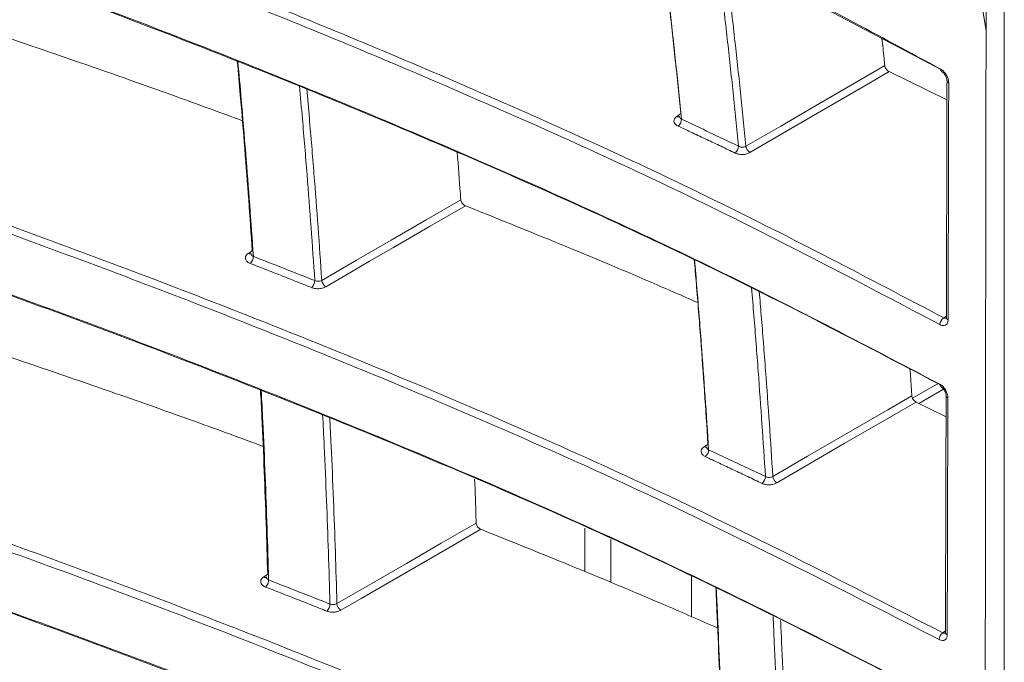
# Model space of a CAD drawing. Header units: millimetres. Extents: x 0 to 1118, y 0 to 864.
# Tile 284 of 313: x 860.12 to 868.96, y 573.35 to 579.11. Entities that reach past the tile are written whole.
import ezdxf

# ---------------------------------------------------------------- set-up
doc = ezdxf.new("R2010")
doc.units = ezdxf.units.MM

msp = doc.modelspace()

# ---------------------------------------------------------------- linework, layer by layer
at = {"color": 7, "linetype": 'Continuous', "lineweight": 15}
for p, q in [((868.9568, 577.8607), (868.9568, 589.5862)), ((868.7929, 589.4945), (868.793, 579.0117)), ((868.4423, 578.3942), (867.9225, 578.6474)), ((868.4342, 575.5512), (868.1654, 575.6834)), ((866.2851, 575.2809), (866.2843, 575.2757)), ((865.1945, 574.1619), (865.1945, 574.5523)), ((865.4272, 574.4507), (865.4272, 574.0645)), ((866.1506, 573.7581), (866.1506, 574.1186))]:
    msp.add_line(p, q, dxfattribs=at)
at = {"color": 9, "linetype": 'Continuous', "lineweight": 0}
for p, q in [((868.7929, 579.0118), (868.4607, 581.0543)), ((866.0195, 578.246), (866.0559, 578.2703)), ((862.1745, 577.017), (862.2155, 577.0442)), ((868.4129, 576.4387), (868.4369, 576.4546)), ((868.4121, 575.7987), (868.1904, 575.6711)), ((866.2629, 575.2812), (866.3007, 575.3063)), ((862.3123, 574.1143), (862.355, 574.1426)), ((868.4042, 573.6135), (868.4289, 573.6298))]:
    msp.add_line(p, q, dxfattribs=at)
at = {"color": 7, "linetype": 'Continuous', "lineweight": 15, "flags": 128}
msp.add_lwpolyline([(868.387, 578.6653), (866.7465, 579.5338), (864.9975, 580.3744), (863.0595, 581.2257), (861.0595, 582.0321), (858.9999, 582.7983), (856.893, 583.524), (852.5929, 584.8489), (848.1479, 586.0282), (848.1479, 586.0282), (848.1479, 586.0282)], dxfattribs=at)
at = {"color": 9, "linetype": 'Continuous', "lineweight": 0, "flags": 128}
for points in [[(866.6392, 577.9771), (866.9505, 578.1583), (867.2619, 578.3394), (867.6704, 578.577), (867.8846, 578.7016)], [(867.9225, 578.6474), (867.7054, 578.5211), (867.2798, 578.2735), (866.8542, 578.0259), (866.6741, 577.9212)], [(862.8332, 576.7747), (863.145, 576.9556), (863.4567, 577.1364), (863.7684, 577.3172), (864.0802, 577.4981)], [(864.1213, 577.444), (863.7986, 577.2568), (863.4759, 577.0696), (863.2627, 576.9459), (863.0494, 576.8222), (862.8682, 576.717)], [(868.1339, 575.717), (868.3166, 575.8222), (868.3649, 575.85)], [(866.8799, 575.0161), (867.1917, 575.197), (867.5035, 575.3778), (867.9114, 575.6144), (868.1271, 575.7396)], [(868.1654, 575.6834), (867.9465, 575.5565), (867.5215, 575.3099), (867.0965, 575.0634), (866.915, 574.9582)], [(866.2899, 575.2798), (866.2895, 575.2795), (866.2864, 575.2779)], [(862.9691, 573.8752), (863.2813, 574.0557), (863.5936, 574.2363), (863.9058, 574.4168), (864.218, 574.5974)], [(864.2597, 574.5414), (863.9362, 574.3544), (863.6128, 574.1673), (863.3999, 574.0442), (863.187, 573.9211), (863.0042, 573.8154)], [(862.3391, 574.1126), (862.3384, 574.1122), (862.3356, 574.1108)]]:
    msp.add_lwpolyline(points, dxfattribs=at)
at = {"color": 7, "linetype": 'Continuous', "lineweight": 15}
for centre, radius, start, end in [((868.4099, 578.6656), 0.0238, 172.22558, 237.36584), ((868.4014, 575.84), 0.0236, 171.92164, 237.64224)]:
    msp.add_arc(centre, radius, start, end, dxfattribs=at)
at = {"color": 9, "linetype": 'Continuous', "lineweight": 0}
for centre, radius, start, end in [((868.4669, 578.5694), 0.0242, 183.35327, 248.19777), ((866.0341, 578.2673), 0.0258, 235.49266, 298.79712), ((865.9754, 578.2236), 0.0859, 310.23562, 357.53724), ((866.4881, 577.9819), 0.0847, 309.4499, 357.50709), ((866.7212, 577.9895), 0.083, 188.55669, 235.41068), ((862.1892, 577.0377), 0.0254, 234.67623, 298.63249), ((862.1242, 576.9924), 0.0952, 315.78254, 358.05112), ((862.6767, 576.7758), 0.094, 315.10802, 358.01257), ((862.9153, 576.7851), 0.0828, 187.20341, 235.28691), ((868.4589, 576.3742), 0.0792, 125.48653, 177.36439), ((868.4613, 576.4429), 0.0245, 184.60653, 248.68586), ((868.4592, 575.7447), 0.0245, 183.52547, 248.96142), ((866.2783, 575.3048), 0.0282, 236.99795, 284.05037), ((866.2182, 575.259), 0.0859, 310.29648, 357.72227), ((866.7292, 575.0188), 0.0847, 309.51248, 357.67271), ((866.962, 575.0262), 0.0827, 187.01649, 235.39554), ((862.3278, 574.1381), 0.0284, 236.89703, 283.50733), ((862.2615, 574.0899), 0.0952, 315.80307, 358.34632), ((862.8128, 573.874), 0.0939, 315.12888, 358.29583), ((863.0511, 573.8831), 0.0824, 185.53676, 235.2935), ((868.4512, 573.5488), 0.0799, 126.01308, 177.45107), ((868.4534, 573.618), 0.0247, 184.56054, 249.23411)]:
    msp.add_arc(centre, radius, start, end, dxfattribs=at)
at = {"color": 7, "linetype": 'Continuous', "lineweight": 15}
for points, knots in [([(848.1291, 586.0468), (849.6134, 585.6657), (852.5871, 584.9021), (856.1721, 583.7903), (858.9683, 582.8292), (861.0205, 582.0664), (863.0276, 581.2589), (864.9294, 580.4234), (866.7276, 579.5656), (867.833, 578.968), (868.3863, 578.6688)], [0, 0, 0, 0, 0.202372, 0.40545, 0.506591, 0.607849, 0.709513, 0.811342, 0.905567, 1, 1, 1, 1]), ([(847.1416, 583.9378), (847.1416, 583.9378), (848.6491, 583.5876), (851.6349, 582.8355), (855.9884, 581.5586), (859.4984, 580.3635), (862.2144, 579.3234), (864.283, 578.4608), (866.3724, 577.5121), (867.732, 576.7969), (868.4129, 576.4387)], [0, 0, 0, 0, 0.000001, 0.194533, 0.389743, 0.584296, 0.682, 0.779847, 0.889761, 1, 1, 1, 1]), ([(868.3797, 576.3779), (867.7017, 576.7347), (866.3434, 577.4494), (864.2603, 578.3957), (862.1981, 579.2562), (859.4848, 580.2966), (855.9763, 581.4894), (851.6241, 582.7772), (848.6256, 583.5078), (847.1237, 583.8738)], [0, 0, 0, 0, 0.1098696, 0.2200969, 0.3172913, 0.4146364, 0.6102045, 0.8047539, 1, 1, 1, 1]), ([(847.0929, 583.322), (848.5906, 582.9588), (851.5912, 582.2311), (855.9395, 580.9497), (859.4517, 579.7603), (862.1686, 578.723), (864.2394, 577.8624), (866.3323, 576.9154), (867.6955, 576.201), (868.378, 575.8433)], [0, 0, 0, 0, 0.194485, 0.38965, 0.584132, 0.681798, 0.779607, 0.889642, 1, 1, 1, 1]), ([(868.4111, 575.8226), (867.73, 576.1795), (866.3656, 576.8944), (864.2752, 577.8401), (862.2075, 578.6995), (859.4891, 579.7374), (855.9765, 580.9296), (851.6124, 582.2052), (848.6246, 582.9547), (847.1107, 583.3045), (847.1107, 583.3045)], [0, 0, 0, 0, 0.1100458, 0.2204486, 0.3176059, 0.414913, 0.6104014, 0.8048515, 0.9999994, 1, 1, 1, 1]), ([(845.9408, 580.6565), (847.4508, 580.3106), (850.476, 579.6176), (854.8668, 578.3856), (858.4207, 577.2388), (861.1772, 576.2378), (863.4396, 575.3454), (865.8754, 574.2953), (867.5374, 573.4443), (868.3701, 573.018)], [0, 0, 0, 0, 0.186028, 0.372711, 0.558734, 0.652125, 0.74564, 0.872572, 1, 1, 1, 1]), ([(868.4029, 572.9975), (867.573, 573.4224), (865.9095, 574.2741), (863.4757, 575.3234), (861.2144, 576.2155), (858.4564, 577.2172), (854.9025, 578.3668), (850.4964, 579.5926), (847.4836, 580.3081), (845.9578, 580.6402), (845.9578, 580.6402)], [0, 0, 0, 0, 0.12693, 0.254417, 0.347356, 0.440426, 0.627335, 0.813335, 0.999999, 1, 1, 1, 1]), ([(866.0547, 578.2716), (866.0384, 578.4312), (866.0059, 578.7503), (865.9522, 579.2392), (865.9062, 579.6429), (865.8765, 579.8871), (865.8674, 579.9616)], [0, 0, 0, 0, 0.284382, 0.56878, 0.868297, 1, 1, 1, 1]), ([(865.8679, 579.9614), (865.8784, 579.8752), (865.9096, 579.6193), (865.9573, 579.2011), (866.0115, 578.7067), (866.0446, 578.3822), (866.0611, 578.2199)], [0, 0, 0, 0, 0.147773, 0.438704, 0.719344, 1, 1, 1, 1]), ([(862.1215, 578.2064), (861.9339, 578.2755), (861.1614, 578.5598), (860.3726, 578.8288), (859.7755, 579.0325)], [0, 0, 0, 0, 0.242917, 1, 1, 1, 1]), ([(868.793, 579.0117), (868.7908, 577.5446), (868.7809, 570.7544), (868.7877, 563.9736), (868.793, 558.6579)], [0, 0, 0, 0, 0.216068, 1, 1, 1, 1]), ([(867.8591, 578.9448), (867.8656, 578.8849), (867.8745, 578.8037), (867.8825, 578.7229), (867.8846, 578.7016)], [0, 0, 0, 0, 0.737186, 1, 1, 1, 1]), ([(862.21, 577.0407), (862.1995, 577.1924), (862.1784, 577.4959), (862.1424, 577.9611), (862.1083, 578.3753), (862.0844, 578.6379), (862.0753, 578.7389)], [0, 0, 0, 0, 0.269406, 0.538828, 0.822559, 1, 1, 1, 1]), ([(862.0805, 578.7369), (862.0907, 578.6238), (862.1157, 578.349), (862.151, 577.9204), (862.1874, 577.4508), (862.2087, 577.143), (862.2193, 576.9892)], [0, 0, 0, 0, 0.193051, 0.469024, 0.734503, 1, 1, 1, 1]), ([(867.8846, 578.7016), (867.8855, 578.6967), (867.8873, 578.6868), (867.8952, 578.6717), (867.9058, 578.6587), (867.9155, 578.651), (867.9212, 578.6481), (867.9225, 578.6474)], [0, 0, 0, 0, 0.231253, 0.462501, 0.694027, 0.92702, 1, 1, 1, 1]), ([(868.397, 578.6454), (868.3978, 578.645), (868.4011, 578.6434), (868.4106, 578.6358), (868.4221, 578.6228), (868.4328, 578.6056), (868.4397, 578.5883), (868.4426, 578.5748), (868.4425, 578.5698), (868.4425, 578.5681)], [0, 0, 0, 0, 0.0531175, 0.2111198, 0.3838269, 0.5634352, 0.7500486, 0.9110012, 1, 1, 1, 1]), ([(868.4427, 578.5677), (868.4424, 578.4343), (868.4407, 577.7256), (868.4386, 577.0166), (868.4368, 576.4409)], [0, 0, 0, 0, 0.188117, 1, 1, 1, 1]), ([(866.0418, 578.2461), (866.0419, 578.2461), (866.0424, 578.244), (866.0418, 578.2425), (866.0412, 578.241)], [0, 0, 0, 0, 0.022141, 1, 1, 1, 1]), ([(866.0611, 578.2199), (866.057, 578.2229), (866.0488, 578.2289), (866.0427, 578.2385), (866.0426, 578.2443), (866.0426, 578.2462)], [0, 0, 0, 0, 0.406075, 0.812456, 1, 1, 1, 1]), ([(844.6732, 578.0522), (846.1942, 577.7229), (849.2417, 577.0632), (853.6712, 575.8783), (857.2633, 574.7721), (860.0549, 573.8049), (862.5347, 572.8763), (864.8088, 571.9261), (866.8777, 570.9644), (867.8694, 570.4516), (868.3656, 570.1949)], [0, 0, 0, 0, 0.1772129, 0.3550568, 0.5322629, 0.6212062, 0.7102584, 0.8547401, 0.9273116, 1, 1, 1, 1]), ([(868.3983, 570.1746), (867.9052, 570.4296), (866.9182, 570.9402), (864.848, 571.9031), (862.5721, 572.8543), (860.0906, 573.7838), (857.2974, 574.7517), (853.7057, 575.8607), (849.2615, 577.0391), (846.226, 577.722), (844.6893, 578.0371), (844.6893, 578.0371)], [0, 0, 0, 0, 0.072183, 0.144489, 0.289799, 0.37834, 0.466994, 0.644984, 0.822176, 0.999999, 1, 1, 1, 1]), ([(864.0487, 577.9232), (864.0584, 577.7989), (864.0695, 577.6569), (864.079, 577.5157), (864.0802, 577.4981)], [0, 0, 0, 0, 0.875138, 1, 1, 1, 1]), ([(868.9568, 559.6197), (868.9546, 564.9371), (868.952, 571.0159), (868.9563, 577.0988), (868.9568, 577.8607)], [0, 0, 0, 0, 0.874734, 1, 1, 1, 1]), ([(864.0802, 577.4981), (864.0809, 577.4933), (864.0825, 577.4837), (864.0903, 577.469), (864.1012, 577.4563), (864.1122, 577.4481), (864.1191, 577.445), (864.1213, 577.444)], [0, 0, 0, 0, 0.220688, 0.441336, 0.663375, 0.889928, 1, 1, 1, 1]), ([(866.2071, 576.5751), (866.0679, 576.636), (865.6422, 576.8224), (864.947, 577.1123), (864.3866, 577.3374), (864.1213, 577.444)], [0, 0, 0, 0, 0.203781, 0.623027, 1, 1, 1, 1]), ([(862.1964, 577.0164), (862.1964, 577.0146), (862.1965, 577.0113), (862.1963, 577.0113), (862.1963, 577.0113)], [0, 0, 0, 0, 0.537592, 1, 1, 1, 1]), ([(862.2193, 576.9892), (862.215, 576.9917), (862.2062, 576.9967), (862.1985, 577.0066), (862.1977, 577.0135), (862.1974, 577.0165)], [0, 0, 0, 0, 0.358401, 0.717529, 1, 1, 1, 1]), ([(866.2983, 575.3047), (866.2881, 575.4613), (866.2677, 575.7744), (866.2327, 576.2541), (866.2021, 576.6501), (866.1816, 576.8895), (866.1753, 576.9627)], [0, 0, 0, 0, 0.284635, 0.569287, 0.868368, 1, 1, 1, 1]), ([(866.1772, 576.9618), (866.1845, 576.8764), (866.2061, 576.6247), (866.2379, 576.2145), (866.2732, 575.731), (866.2938, 575.414), (866.3041, 575.2556)], [0, 0, 0, 0, 0.149247, 0.440138, 0.720061, 1, 1, 1, 1]), ([(868.4366, 576.4413), (868.4367, 576.4403), (868.437, 576.4356), (868.4356, 576.4332), (868.436, 576.4338), (868.4361, 576.4339)], [0, 0, 0, 0, 0.1899374, 0.8438451, 1, 1, 1, 1]), ([(862.3071, 575.2857), (862.1053, 575.3599), (861.321, 575.6483), (860.5202, 575.9213), (859.9255, 576.124)], [0, 0, 0, 0, 0.2573676, 1, 1, 1, 1]), ([(868.1106, 575.9801), (868.1151, 575.9182), (868.1209, 575.8378), (868.126, 575.7579), (868.1271, 575.7396)], [0, 0, 0, 0, 0.770367, 1, 1, 1, 1]), ([(862.3479, 574.1358), (862.3435, 574.2897), (862.3347, 574.5974), (862.317, 575.0687), (862.3001, 575.4665), (862.2876, 575.7104), (862.2834, 575.791)], [0, 0, 0, 0, 0.280438, 0.560895, 0.854996, 1, 1, 1, 1]), ([(862.2901, 575.7883), (862.2949, 575.695), (862.3082, 575.4382), (862.3257, 575.0264), (862.3434, 574.5524), (862.3523, 574.2422), (862.3567, 574.0872)], [0, 0, 0, 0, 0.16337, 0.449816, 0.724899, 1, 1, 1, 1]), ([(868.3887, 575.8198), (868.3896, 575.8194), (868.393, 575.8178), (868.4025, 575.8102), (868.4142, 575.7971), (868.4249, 575.7801), (868.4319, 575.7629), (868.4347, 575.7497), (868.4346, 575.7449), (868.4345, 575.7432)], [0, 0, 0, 0, 0.053887, 0.213052, 0.386676, 0.566505, 0.752883, 0.913576, 1, 1, 1, 1]), ([(868.1271, 575.7396), (868.1278, 575.7347), (868.1293, 575.7249), (868.1367, 575.7097), (868.1469, 575.6964), (868.1572, 575.6878), (868.1634, 575.6845), (868.1654, 575.6834)], [0, 0, 0, 0, 0.223912, 0.44782, 0.671986, 0.897577, 1, 1, 1, 1]), ([(868.4348, 575.7428), (868.4344, 575.6094), (868.4322, 574.9004), (868.4304, 574.1916), (868.4289, 573.616)], [0, 0, 0, 0, 0.188105, 1, 1, 1, 1]), ([(866.3041, 575.2556), (866.3, 575.2583), (866.292, 575.2637), (866.2859, 575.273), (866.2859, 575.2788), (866.2858, 575.2809)], [0, 0, 0, 0, 0.392053, 0.784638, 1, 1, 1, 1]), ([(844.6802, 575.2349), (846.201, 574.9053), (849.248, 574.2451), (853.6769, 573.0595), (857.2684, 571.9529), (860.0594, 570.9853), (862.5384, 570.0565), (864.8115, 569.1061), (866.8792, 568.1444), (867.8702, 567.6315), (868.3661, 567.3748)], [0, 0, 0, 0, 0.177228, 0.355086, 0.532308, 0.621259, 0.710319, 0.85477, 0.927327, 1, 1, 1, 1]), ([(868.3988, 567.3546), (867.906, 567.6097), (866.9196, 568.1203), (864.8507, 569.0834), (862.5759, 570.0349), (860.0952, 570.9647), (857.3025, 571.9331), (853.7113, 573.0427), (849.2679, 574.2219), (846.2327, 574.9054), (844.6963, 575.2209), (844.6963, 575.2209)], [0, 0, 0, 0, 0.072167, 0.144458, 0.289738, 0.378287, 0.466949, 0.644955, 0.822162, 0.999999, 1, 1, 1, 1]), ([(864.2047, 574.9908), (864.2091, 574.8749), (864.2141, 574.7434), (864.2176, 574.6128), (864.218, 574.5974)], [0, 0, 0, 0, 0.881859, 1, 1, 1, 1]), ([(864.218, 574.5974), (864.2186, 574.5926), (864.2198, 574.5832), (864.2271, 574.5685), (864.2376, 574.5554), (864.2491, 574.5462), (864.2567, 574.5428), (864.2597, 574.5414)], [0, 0, 0, 0, 0.213374, 0.42671, 0.641368, 0.860372, 1, 1, 1, 1]), ([(866.3849, 573.6562), (866.2306, 573.7236), (865.7906, 573.9161), (865.0821, 574.2114), (864.5237, 574.4355), (864.2597, 574.5414)], [0, 0, 0, 0, 0.221511, 0.631932, 1, 1, 1, 1]), ([(862.3341, 574.1131), (862.3341, 574.1116), (862.3342, 574.1085), (862.334, 574.1085), (862.3338, 574.1085)], [0, 0, 0, 0, 0.483859, 1, 1, 1, 1]), ([(862.3567, 574.0872), (862.3524, 574.0894), (862.3437, 574.0939), (862.336, 574.1034), (862.3352, 574.1101), (862.3349, 574.1132)], [0, 0, 0, 0, 0.348894, 0.698219, 1, 1, 1, 1]), ([(866.4271, 572.4059), (866.423, 572.5593), (866.4148, 572.8659), (866.3983, 573.3355), (866.3832, 573.7181), (866.3722, 573.9474), (866.369, 574.014)], [0, 0, 0, 0, 0.28755, 0.575116, 0.876581, 1, 1, 1, 1]), ([(866.3724, 574.0123), (866.3762, 573.933), (866.3878, 573.6909), (866.4035, 573.2945), (866.4201, 572.8225), (866.4283, 572.5137), (866.4325, 572.3592)], [0, 0, 0, 0, 0.142933, 0.436464, 0.718224, 1, 1, 1, 1]), ([(868.4286, 573.6164), (868.4286, 573.6154), (868.4289, 573.6107), (868.4276, 573.6084), (868.428, 573.6089), (868.428, 573.609)], [0, 0, 0, 0, 0.191813, 0.846423, 1, 1, 1, 1])]:
    msp.add_open_spline(points, degree=3, knots=knots, dxfattribs=at)
at = {"color": 9, "linetype": 'Continuous', "lineweight": 0}
for points, knots in [([(845.9774, 581.267), (845.9774, 581.267), (847.4972, 580.9351), (850.5089, 580.218), (854.9062, 578.992), (858.4597, 577.8404), (861.2167, 576.8376), (863.4783, 575.9436), (865.9122, 574.8922), (867.5725, 574.0403), (868.4042, 573.6135)], [0, 0, 0, 0, 0.000001, 0.18605, 0.372753, 0.558815, 0.652291, 0.745763, 0.872633, 1, 1, 1, 1]), ([(868.3714, 573.5524), (867.5439, 573.9771), (865.8853, 574.8285), (863.4572, 575.8778), (861.2001, 576.7703), (858.4458, 577.7734), (854.8946, 578.9222), (850.4989, 580.1589), (847.4751, 580.8538), (845.9604, 581.2019)], [0, 0, 0, 0, 0.126811, 0.25418, 0.347145, 0.440239, 0.6272, 0.813269, 1, 1, 1, 1]), ([(866.5727, 577.9783), (866.5566, 578.1383), (866.5242, 578.4583), (866.4709, 578.948), (866.4236, 579.3666), (866.3923, 579.6252), (866.3815, 579.7144)], [0, 0, 0, 0, 0.27764, 0.555296, 0.846636, 1, 1, 1, 1]), ([(866.452, 579.6805), (866.4612, 579.6049), (866.4908, 579.3597), (866.5367, 578.9532), (866.5903, 578.4609), (866.6229, 578.1384), (866.6392, 577.9771)], [0, 0, 0, 0, 0.132591, 0.429698, 0.714841, 1, 1, 1, 1]), ([(844.6963, 578.6566), (844.6963, 578.6566), (846.2273, 578.3422), (849.2625, 577.6588), (853.6997, 576.4816), (857.2925, 575.3718), (860.0856, 574.4038), (862.5663, 573.474), (864.8414, 572.5228), (866.911, 571.5601), (867.9029, 571.0467), (868.3988, 570.79)], [0, 0, 0, 0, 0.000001, 0.177208, 0.355045, 0.532258, 0.621261, 0.710261, 0.854741, 0.927373, 1, 1, 1, 1]), ([(868.4579, 578.5469), (868.4576, 578.5532), (868.4567, 578.5689), (868.4482, 578.5967), (868.432, 578.6265), (868.4105, 578.6526), (868.3944, 578.6634), (868.3863, 578.6688)], [0, 0, 0, 0, 0.14157, 0.356288, 0.570917, 0.785497, 1, 1, 1, 1]), ([(868.3661, 570.7288), (867.8738, 570.9837), (866.8883, 571.4938), (864.8212, 572.4561), (862.5483, 573.4069), (860.0695, 574.3361), (857.2788, 575.3043), (853.6886, 576.4111), (849.2534, 577.5989), (846.2064, 578.2594), (844.6802, 578.5903)], [0, 0, 0, 0, 0.072153, 0.14443, 0.289681, 0.378234, 0.4669, 0.644913, 0.822141, 1, 1, 1, 1]), ([(868.4579, 578.5469), (868.4575, 578.3767), (868.4567, 578.0223), (868.4554, 577.4905), (868.4539, 576.9517), (868.4529, 576.5973), (868.4524, 576.42)], [0, 0, 0, 0, 0.240123, 0.500068, 0.750034, 1, 1, 1, 1]), ([(862.7707, 576.7725), (862.7598, 576.9306), (862.7381, 577.2468), (862.7008, 577.7305), (862.6661, 578.1543), (862.642, 578.4201), (862.6331, 578.5185)], [0, 0, 0, 0, 0.2730076, 0.5460331, 0.8318716, 1, 1, 1, 1]), ([(862.6984, 578.4914), (862.7063, 578.4041), (862.7293, 578.1494), (862.7631, 577.7359), (862.8005, 577.2508), (862.8223, 576.9334), (862.8332, 576.7747)], [0, 0, 0, 0, 0.151641, 0.442516, 0.721249, 1, 1, 1, 1]), ([(866.0195, 578.246), (866.0137, 578.2415), (866.0009, 578.2314), (865.9919, 578.2122), (865.9936, 578.1916), (866.0063, 578.1721), (866.0226, 578.1628), (866.0308, 578.1581)], [0, 0, 0, 0, 0.170732, 0.377371, 0.584983, 0.792486, 1, 1, 1, 1]), ([(866.0611, 578.2199), (866.147, 578.1798), (866.3182, 578.0997), (866.4881, 578.0187), (866.5727, 577.9783)], [0, 0, 0, 0, 0.501492, 1, 1, 1, 1]), ([(866.542, 577.9166), (866.4997, 577.9368), (866.4151, 577.9772), (866.2876, 578.0376), (866.1595, 578.0979), (866.0737, 578.138), (866.0308, 578.1581)], [0, 0, 0, 0, 0.2492508, 0.4985041, 0.7492508, 1, 1, 1, 1]), ([(866.542, 577.9166), (866.5447, 577.9153), (866.5563, 577.9102), (866.5804, 577.9042), (866.6141, 577.9031), (866.6475, 577.9084), (866.6653, 577.9169), (866.6741, 577.9212)], [0, 0, 0, 0, 0.072373, 0.305494, 0.537172, 0.768585, 1, 1, 1, 1]), ([(866.6392, 577.9771), (866.6347, 577.9749), (866.6259, 577.9705), (866.6091, 577.9683), (866.5921, 577.97), (866.58, 577.9741), (866.5741, 577.9775), (866.5727, 577.9783)], [0, 0, 0, 0, 0.229704, 0.459746, 0.69151, 0.926653, 1, 1, 1, 1]), ([(862.1745, 577.017), (862.1737, 577.0164), (862.1654, 577.0107), (862.153, 576.998), (862.146, 576.9776), (862.1508, 576.9572), (862.1661, 576.9386), (862.1836, 576.9302), (862.1924, 576.926)], [0, 0, 0, 0, 0.020762, 0.216091, 0.412098, 0.608259, 0.804122, 1, 1, 1, 1]), ([(862.2193, 576.9892), (862.31, 576.9538), (862.4942, 576.882), (862.6775, 576.8094), (862.7707, 576.7725)], [0, 0, 0, 0, 0.491843, 1, 1, 1, 1]), ([(862.7433, 576.7094), (862.6968, 576.7279), (862.6038, 576.7648), (862.4654, 576.8193), (862.3283, 576.8731), (862.2377, 576.9083), (862.1924, 576.926)], [0, 0, 0, 0, 0.2540765, 0.5081549, 0.7540766, 1, 1, 1, 1]), ([(862.8332, 576.7747), (862.8288, 576.7725), (862.8198, 576.768), (862.8031, 576.7656), (862.7858, 576.7667), (862.7758, 576.7705), (862.7707, 576.7725)], [0, 0, 0, 0, 0.247592, 0.495142, 0.743326, 1, 1, 1, 1]), ([(862.7433, 576.7094), (862.7436, 576.7093), (862.7531, 576.7056), (862.7741, 576.7002), (862.808, 576.699), (862.8414, 576.7042), (862.8593, 576.7128), (862.8682, 576.717)], [0, 0, 0, 0, 0.006839, 0.255597, 0.503719, 0.751863, 1, 1, 1, 1]), ([(866.8138, 575.0153), (866.8037, 575.1723), (866.7834, 575.4863), (866.7487, 575.9667), (866.7174, 576.3736), (866.6962, 576.6234), (866.6891, 576.7072)], [0, 0, 0, 0, 0.279698, 0.559411, 0.852405, 1, 1, 1, 1]), ([(866.7583, 576.6718), (866.7642, 576.6015), (866.7843, 576.3649), (866.8145, 575.9708), (866.8494, 575.489), (866.8697, 575.1738), (866.8799, 575.0161)], [0, 0, 0, 0, 0.1266167, 0.4261723, 0.713078, 1, 1, 1, 1]), ([(868.3797, 576.3779), (868.385, 576.3753), (868.3985, 576.369), (868.4189, 576.3676), (868.4374, 576.376), (868.4499, 576.3937), (868.4516, 576.4112), (868.4524, 576.42)], [0, 0, 0, 0, 0.14067, 0.355232, 0.570004, 0.784969, 1, 1, 1, 1]), ([(868.4364, 576.4364), (868.4351, 576.4357), (868.4307, 576.4333), (868.4222, 576.4344), (868.4155, 576.4375), (868.4129, 576.4387)], [0, 0, 0, 0, 0.215953, 0.689518, 1, 1, 1, 1]), ([(844.6893, 575.8323), (844.6893, 575.8323), (846.2205, 575.5183), (849.2562, 574.8355), (853.694, 573.659), (857.2874, 572.5499), (860.081, 571.5824), (862.5626, 570.6529), (864.8387, 569.7019), (866.9095, 568.7395), (867.902, 568.2261), (868.3983, 567.9695)], [0, 0, 0, 0, 0.0000005, 0.1771926, 0.3550154, 0.5322136, 0.6212087, 0.7102012, 0.8547114, 0.9273579, 1, 1, 1, 1]), ([(868.4504, 575.7218), (868.4501, 575.7281), (868.4492, 575.7438), (868.4406, 575.7715), (868.4242, 575.8012), (868.4025, 575.8272), (868.3862, 575.8379), (868.378, 575.8433)], [0, 0, 0, 0, 0.141672, 0.35643, 0.571046, 0.785557, 1, 1, 1, 1]), ([(868.3656, 567.9081), (867.873, 568.1629), (866.8868, 568.673), (864.8186, 569.635), (862.5446, 570.5855), (860.0649, 571.5141), (857.2738, 572.4817), (853.6829, 573.5877), (849.2471, 574.7746), (846.1996, 575.4344), (844.6732, 575.7649)], [0, 0, 0, 0, 0.072168, 0.14446, 0.289741, 0.378287, 0.466945, 0.644943, 0.822156, 1, 1, 1, 1]), ([(868.4504, 575.7218), (868.4503, 575.6946), (868.4499, 575.5582), (868.4483, 574.9856), (868.4464, 574.3039), (868.445, 573.7313), (868.4447, 573.5949)], [0, 0, 0, 0, 0.038455, 0.192274, 0.807551, 1, 1, 1, 1]), ([(862.9067, 573.8713), (862.9023, 574.0256), (862.8936, 574.3344), (862.8761, 574.8068), (862.8588, 575.219), (862.8456, 575.4769), (862.8408, 575.5713)], [0, 0, 0, 0, 0.273996, 0.548011, 0.834507, 1, 1, 1, 1]), ([(862.9047, 575.5461), (862.909, 575.4616), (862.9216, 575.2136), (862.9385, 574.8111), (862.956, 574.3385), (862.9647, 574.0296), (862.9691, 573.8752)], [0, 0, 0, 0, 0.150668, 0.442311, 0.721146, 1, 1, 1, 1]), ([(866.2629, 575.2812), (866.257, 575.2765), (866.2441, 575.2663), (866.2351, 575.2471), (866.2368, 575.2266), (866.2494, 575.2074), (866.2657, 575.1981), (866.2738, 575.1935)], [0, 0, 0, 0, 0.175639, 0.381666, 0.587911, 0.793949, 1, 1, 1, 1]), ([(866.3041, 575.2556), (866.389, 575.2159), (866.5596, 575.1363), (866.7289, 575.0558), (866.8138, 575.0153)], [0, 0, 0, 0, 0.498095, 1, 1, 1, 1]), ([(866.7831, 574.9534), (866.7406, 574.9736), (866.6558, 575.0141), (866.5285, 575.0742), (866.4012, 575.1341), (866.3162, 575.1737), (866.2738, 575.1935)], [0, 0, 0, 0, 0.2509493, 0.5019011, 0.7509493, 1, 1, 1, 1]), ([(866.8799, 575.0161), (866.8754, 575.0139), (866.8665, 575.0094), (866.8497, 575.0069), (866.8328, 575.008), (866.8208, 575.0117), (866.8151, 575.0147), (866.8138, 575.0153)], [0, 0, 0, 0, 0.232563, 0.465038, 0.697921, 0.932079, 1, 1, 1, 1]), ([(866.7831, 574.9534), (866.7856, 574.9523), (866.797, 574.9472), (866.8209, 574.9412), (866.8547, 574.94), (866.8882, 574.9453), (866.9061, 574.9539), (866.915, 574.9582)], [0, 0, 0, 0, 0.067549, 0.300974, 0.533947, 0.766977, 1, 1, 1, 1]), ([(862.3123, 574.1143), (862.3114, 574.1136), (862.3029, 574.1079), (862.2905, 574.0951), (862.2836, 574.0748), (862.2884, 574.0545), (862.3036, 574.0361), (862.3211, 574.0277), (862.3298, 574.0235)], [0, 0, 0, 0, 0.02394, 0.219272, 0.414642, 0.609877, 0.804934, 1, 1, 1, 1]), ([(862.8794, 573.8078), (862.8327, 573.8263), (862.7392, 573.8633), (862.6008, 573.9178), (862.4644, 573.9712), (862.3747, 574.0061), (862.3298, 574.0235)], [0, 0, 0, 0, 0.255821, 0.511644, 0.755821, 1, 1, 1, 1]), ([(862.3567, 574.0872), (862.4465, 574.0522), (862.6303, 573.9807), (862.8132, 573.9083), (862.9067, 573.8713)], [0, 0, 0, 0, 0.488354, 1, 1, 1, 1]), ([(862.9691, 573.8752), (862.9646, 573.8729), (862.9557, 573.8683), (862.9389, 573.8656), (862.9217, 573.8662), (862.9117, 573.8695), (862.9067, 573.8713)], [0, 0, 0, 0, 0.249377, 0.498532, 0.747498, 1, 1, 1, 1]), ([(862.8794, 573.8078), (862.8795, 573.8077), (862.8889, 573.804), (862.9098, 573.7986), (862.9437, 573.7973), (862.9773, 573.8026), (862.9952, 573.8111), (863.0042, 573.8154)], [0, 0, 0, 0, 0.0034309, 0.2524714, 0.5015437, 0.7507764, 1, 1, 1, 1]), ([(866.9412, 572.1197), (866.9372, 572.2734), (866.929, 572.5808), (866.9127, 573.0512), (866.8973, 573.4436), (866.8859, 573.6824), (866.8822, 573.7585)], [0, 0, 0, 0, 0.282853, 0.565722, 0.861541, 1, 1, 1, 1]), ([(866.9499, 573.7249), (866.9529, 573.661), (866.9637, 573.4344), (866.9786, 573.054), (866.9949, 572.5835), (867.0031, 572.276), (867.0072, 572.1223)], [0, 0, 0, 0, 0.118772, 0.421439, 0.710711, 1, 1, 1, 1]), ([(868.3714, 573.5524), (868.3768, 573.5499), (868.3903, 573.5436), (868.4109, 573.5423), (868.4295, 573.5509), (868.4422, 573.5686), (868.4438, 573.5861), (868.4447, 573.5949)], [0, 0, 0, 0, 0.140633, 0.35523, 0.570031, 0.784985, 1, 1, 1, 1]), ([(868.4284, 573.6115), (868.4269, 573.6107), (868.4224, 573.6082), (868.4137, 573.6092), (868.4069, 573.6123), (868.4042, 573.6135)], [0, 0, 0, 0, 0.223244, 0.692524, 1, 1, 1, 1])]:
    msp.add_open_spline(points, degree=3, knots=knots, dxfattribs=at)

doc.saveas('drawing.dxf')
